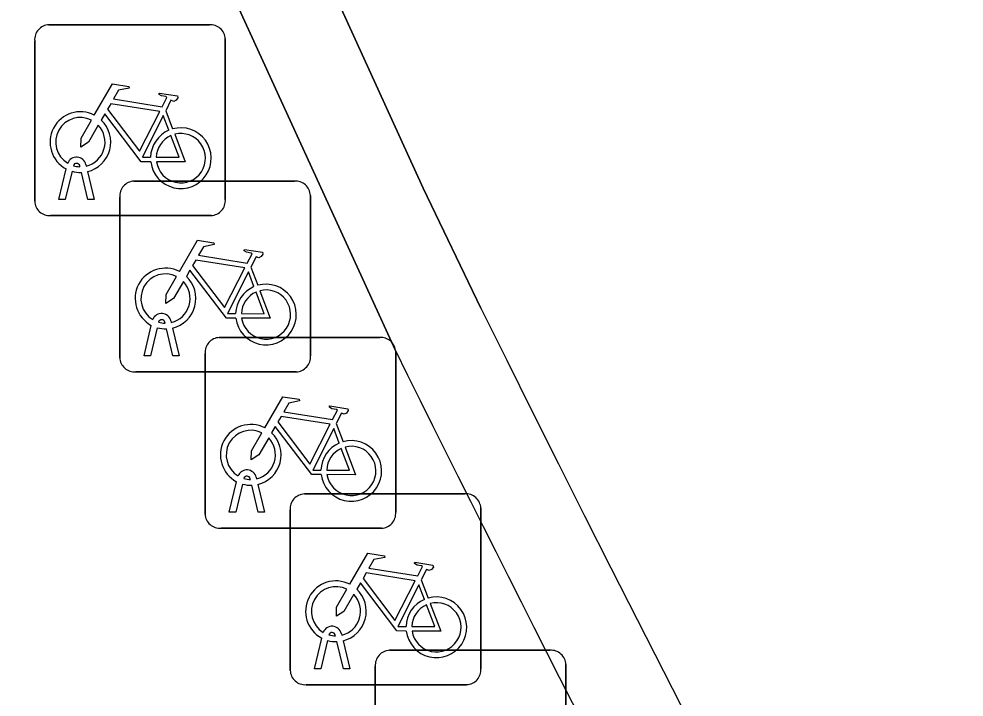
# Model space of a CAD drawing. Extents: x 161087 to 161926, y 382572 to 383873.
# Drawn here: x 161638.251 to 161643.204, y 383147.228 to 383150.78 of the extents above; entities that cross this region are included whole.
import ezdxf

# ---------------------------------------------------------------- set-up
doc = ezdxf.new("R2010")
doc.units = 0
for name, color, linetype in [('IMGEO_Fietsenrek', 7, 'Continuous'), ('IMGEO_Fietspad_gesloten', 7, 'Continuous'), ('IMGEO_Groenvoorziening', 7, 'Continuous'), ('IMGEO_Muur', 7, 'Continuous'), ('IMGEO_Voetgangersgebied_open', 7, 'Continuous')]:
    doc.layers.add(name, color=color, linetype=linetype)

msp = doc.modelspace()

# ---------------------------------------------------------------- linework, layer by layer
at = {"layer": 'IMGEO_Fietsenrek'}
for p, q in [((161638.4079, 383150.7495), (161639.2488, 383150.7495)), ((161639.2488, 383150.7495), (161638.4079, 383150.7495)), ((161638.3335, 383149.8249), (161638.3335, 383150.6658)), ((161638.3335, 383150.6658), (161638.3335, 383149.8249)), ((161639.3325, 383150.6751), (161639.3325, 383149.8342)), ((161639.3325, 383149.8342), (161639.3325, 383150.6751)), ((161639.0202, 383150.2992), (161639.0565, 383150.204)), ((161638.5709, 383150.0059), (161638.5699, 383150.0102)), ((161638.6016, 383150.0174), (161638.6034, 383150.0095)), ((161638.4605, 383149.8343), (161638.4988, 383149.9943)), ((161638.5292, 383149.9821), (161638.4939, 383149.8343)), ((161638.612, 383149.8343), (161638.5781, 383149.976)), ((161638.6104, 383149.9803), (161638.6454, 383149.8343)), ((161638.8539, 383149.9305), (161639.6948, 383149.9305)), ((161639.6948, 383149.9305), (161638.8539, 383149.9305)), ((161638.4939, 383149.8343), (161638.4605, 383149.8343)), ((161638.6454, 383149.8343), (161638.612, 383149.8343)), ((161638.7795, 383149.0059), (161638.7795, 383149.8468)), ((161638.7795, 383149.8468), (161638.7795, 383149.0059)), ((161639.7785, 383149.8561), (161639.7785, 383149.0152)), ((161639.7785, 383149.0152), (161639.7785, 383149.8561)), ((161639.2581, 383149.7505), (161638.4172, 383149.7505)), ((161638.4172, 383149.7505), (161639.2581, 383149.7505)), ((161639.4662, 383149.4802), (161639.5025, 383149.385)), ((161638.9065, 383149.0153), (161638.9448, 383149.1753)), ((161639.0169, 383149.1869), (161639.0159, 383149.1912)), ((161639.0476, 383149.1984), (161639.0494, 383149.1905)), ((161638.9752, 383149.1631), (161638.9399, 383149.0153)), ((161639.058, 383149.0153), (161639.0241, 383149.157)), ((161639.0564, 383149.1613), (161639.0914, 383149.0153)), ((161639.3009, 383149.1115), (161640.1418, 383149.1115)), ((161640.1418, 383149.1115), (161639.3009, 383149.1115)), ((161639.2265, 383148.1869), (161639.2265, 383149.0278)), ((161639.2265, 383149.0278), (161639.2265, 383148.1869)), ((161640.2255, 383149.0371), (161640.2255, 383148.1962)), ((161640.2255, 383148.1962), (161640.2255, 383149.0371)), ((161638.9399, 383149.0153), (161638.9065, 383149.0153)), ((161639.0914, 383149.0153), (161639.058, 383149.0153)), ((161639.7041, 383148.9315), (161638.8632, 383148.9315)), ((161638.8632, 383148.9315), (161639.7041, 383148.9315)), ((161639.9132, 383148.6612), (161639.9495, 383148.566)), ((161639.4946, 383148.3794), (161639.4964, 383148.3715)), ((161639.3535, 383148.1963), (161639.3918, 383148.3563)), ((161639.4222, 383148.3441), (161639.3869, 383148.1963)), ((161639.4639, 383148.3679), (161639.4629, 383148.3722)), ((161639.505, 383148.1963), (161639.4711, 383148.338)), ((161639.5034, 383148.3423), (161639.5384, 383148.1963)), ((161639.7469, 383148.2925), (161640.5878, 383148.2925)), ((161640.5878, 383148.2925), (161639.7469, 383148.2925)), ((161639.3869, 383148.1963), (161639.3535, 383148.1963)), ((161639.5384, 383148.1963), (161639.505, 383148.1963)), ((161639.6725, 383147.3679), (161639.6725, 383148.2088)), ((161639.6725, 383148.2088), (161639.6725, 383147.3679)), ((161640.6715, 383148.2181), (161640.6715, 383147.3772)), ((161640.6715, 383147.3772), (161640.6715, 383148.2181)), ((161640.1511, 383148.1125), (161639.3102, 383148.1125)), ((161639.3102, 383148.1125), (161640.1511, 383148.1125)), ((161640.3592, 383147.8422), (161640.3955, 383147.747)), ((161639.7995, 383147.3773), (161639.8378, 383147.5373)), ((161639.9099, 383147.5489), (161639.9089, 383147.5532)), ((161639.9406, 383147.5604), (161639.9424, 383147.5525)), ((161639.8682, 383147.5251), (161639.8329, 383147.3773)), ((161639.951, 383147.3773), (161639.9171, 383147.519)), ((161639.9494, 383147.5233), (161639.9844, 383147.3773)), ((161640.1929, 383147.4735), (161641.0338, 383147.4735)), ((161641.0338, 383147.4735), (161640.1929, 383147.4735)), ((161640.1185, 383146.5489), (161640.1185, 383147.3898)), ((161640.1185, 383147.3898), (161640.1185, 383146.5489)), ((161641.1175, 383147.3991), (161641.1175, 383146.5582)), ((161641.1175, 383146.5582), (161641.1175, 383147.3991)), ((161639.8329, 383147.3773), (161639.7995, 383147.3773)), ((161639.9844, 383147.3773), (161639.951, 383147.3773)), ((161640.5971, 383147.2935), (161639.7562, 383147.2935)), ((161639.7562, 383147.2935), (161640.5971, 383147.2935))]:
    msp.add_line(p, q, dxfattribs=at)
for points in [[(161638.6461, 383150.2762), (161638.7408, 383150.4397), (161638.827, 383150.4259), (161638.8287, 383150.4172), (161638.7726, 383150.4063), (161638.7464, 383150.361), (161639.0016, 383150.3202)], [(161639.0016, 383150.3202), (161639.0266, 383150.369), (161639.0215, 383150.373), (161638.9983, 383150.3767), (161638.9856, 383150.3842), (161638.9846, 383150.3873), (161638.9868, 383150.3919), (161639.0816, 383150.3768), (161639.0839, 383150.3665), (161639.0745, 383150.3541), (161639.0621, 383150.3477), (161639.0476, 383150.3539), (161639.0202, 383150.2992)], [(161638.9887, 383150.295), (161638.7319, 383150.336), (161638.7152, 383150.3072), (161638.8822, 383150.0869), (161638.9887, 383150.295)], [(161638.9418, 383150.0315), (161638.8921, 383150.0316), (161638.7014, 383150.2833), (161638.6824, 383150.2505)], [(161639.0367, 383150.197), (161639.0074, 383150.2738), (161638.898, 383150.0557), (161638.9407, 383150.0556)], [(161638.6668, 383150.2237), (161638.6152, 383150.1345), (161638.5753, 383150.1085), (161638.5765, 383150.156), (161638.631, 383150.2502)], [(161638.9707, 383150.0555), (161639.0906, 383150.0553), (161639.0474, 383150.1689)], [(161639.0672, 383150.1758), (161639.1222, 383150.0312), (161638.9721, 383150.0315)], [(161639.0921, 383149.4572), (161639.1868, 383149.6207), (161639.273, 383149.6069), (161639.2747, 383149.5982), (161639.2186, 383149.5873), (161639.1924, 383149.542), (161639.4476, 383149.5012)], [(161639.4476, 383149.5012), (161639.4726, 383149.55), (161639.4675, 383149.554), (161639.4443, 383149.5577), (161639.4316, 383149.5652), (161639.4306, 383149.5683), (161639.4328, 383149.5729), (161639.5276, 383149.5578), (161639.5299, 383149.5475), (161639.5205, 383149.5351), (161639.5081, 383149.5287), (161639.4936, 383149.5349), (161639.4662, 383149.4802)], [(161639.4347, 383149.476), (161639.1779, 383149.517), (161639.1612, 383149.4882), (161639.3282, 383149.2679), (161639.4347, 383149.476)], [(161639.3878, 383149.2125), (161639.3381, 383149.2126), (161639.1474, 383149.4643), (161639.1284, 383149.4315)], [(161639.1128, 383149.4047), (161639.0612, 383149.3155), (161639.0213, 383149.2895), (161639.0225, 383149.337), (161639.077, 383149.4312)], [(161639.4827, 383149.378), (161639.4534, 383149.4548), (161639.344, 383149.2367), (161639.3867, 383149.2366)], [(161639.4167, 383149.2365), (161639.5366, 383149.2363), (161639.4934, 383149.3499)], [(161639.5132, 383149.3568), (161639.5682, 383149.2122), (161639.4181, 383149.2125)], [(161639.5391, 383148.6382), (161639.6338, 383148.8017), (161639.72, 383148.7879), (161639.7217, 383148.7792), (161639.6656, 383148.7683), (161639.6394, 383148.723), (161639.8946, 383148.6822)], [(161639.8946, 383148.6822), (161639.9196, 383148.731), (161639.9145, 383148.735), (161639.8913, 383148.7387), (161639.8786, 383148.7462), (161639.8776, 383148.7493), (161639.8798, 383148.7539), (161639.9746, 383148.7388), (161639.9769, 383148.7285), (161639.9675, 383148.7161), (161639.9551, 383148.7097), (161639.9406, 383148.7159), (161639.9132, 383148.6612)], [(161639.8817, 383148.657), (161639.6249, 383148.698), (161639.6082, 383148.6692), (161639.7752, 383148.4489), (161639.8817, 383148.657)], [(161639.8348, 383148.3935), (161639.7851, 383148.3936), (161639.5944, 383148.6453), (161639.5754, 383148.6125)], [(161639.9297, 383148.559), (161639.9004, 383148.6358), (161639.791, 383148.4177), (161639.8337, 383148.4176)], [(161639.5598, 383148.5857), (161639.5082, 383148.4965), (161639.4683, 383148.4705), (161639.4695, 383148.518), (161639.524, 383148.6122)], [(161639.8637, 383148.4175), (161639.9836, 383148.4173), (161639.9404, 383148.5309)], [(161639.9602, 383148.5378), (161640.0152, 383148.3932), (161639.8651, 383148.3935)], [(161639.9851, 383147.8192), (161640.0798, 383147.9827), (161640.166, 383147.9689), (161640.1677, 383147.9602), (161640.1116, 383147.9493), (161640.0854, 383147.904), (161640.3406, 383147.8632)], [(161640.3406, 383147.8632), (161640.3656, 383147.912), (161640.3605, 383147.916), (161640.3373, 383147.9197), (161640.3246, 383147.9272), (161640.3236, 383147.9303), (161640.3258, 383147.9349), (161640.4206, 383147.9198), (161640.4229, 383147.9095), (161640.4135, 383147.8971), (161640.4011, 383147.8907), (161640.3866, 383147.8969), (161640.3592, 383147.8422)], [(161640.3277, 383147.838), (161640.0709, 383147.879), (161640.0542, 383147.8502), (161640.2212, 383147.6299), (161640.3277, 383147.838)], [(161640.0058, 383147.7667), (161639.9542, 383147.6775), (161639.9143, 383147.6515), (161639.9155, 383147.699), (161639.97, 383147.7932)], [(161640.2808, 383147.5745), (161640.2311, 383147.5746), (161640.0404, 383147.8263), (161640.0214, 383147.7935)], [(161640.3757, 383147.74), (161640.3464, 383147.8168), (161640.237, 383147.5987), (161640.2797, 383147.5986)], [(161640.3097, 383147.5985), (161640.4296, 383147.5983), (161640.3864, 383147.7119)], [(161640.4062, 383147.7188), (161640.4612, 383147.5742), (161640.3111, 383147.5745)]]:
    msp.add_lwpolyline(points, dxfattribs=at)
for centre, radius, start, end in [((161638.4112, 383150.6716), 0.0779, 92.4484, 184.2845), ((161638.4112, 383150.6716), 0.0779, 92.4484, 184.2845), ((161639.2546, 383150.6718), 0.0779, 2.4484, 94.2845), ((161639.2546, 383150.6718), 0.0779, 2.4484, 94.2845), ((161638.5731, 383150.1349), 0.159, 62.6766, 242.1369), ((161638.5731, 383150.1349), 0.129, 63.3192, 238.903), ((161638.5731, 383150.1349), 0.129, 283.6043, 43.4302), ((161638.5731, 383150.1349), 0.159, 283.5766, 46.6042), ((161639.0997, 383150.0509), 0.159, 187.0065, 105.7708), ((161639.0997, 383150.0509), 0.159, 113.3408, 178.3217), ((161639.0997, 383150.0509), 0.129, 113.923, 177.9556), ((161639.0997, 383150.0509), 0.129, 188.6715, 104.5883), ((161638.5529, 383150.0063), 0.0499, 12.8025, 158.6934), ((161638.5529, 383150.0063), 0.0174, 12.8025, 163.4502), ((161638.5731, 383150.1349), 0.129, 253.415, 269.0204), ((161638.5731, 383150.1349), 0.159, 253.9967, 271.7867), ((161638.8572, 383149.8526), 0.0779, 92.4484, 184.2845), ((161638.8572, 383149.8526), 0.0779, 92.4484, 184.2845), ((161639.7006, 383149.8528), 0.0779, 2.4484, 94.2845), ((161639.7006, 383149.8528), 0.0779, 2.4484, 94.2845), ((161638.4114, 383149.8282), 0.0779, 182.4484, 274.2845), ((161638.4114, 383149.8282), 0.0779, 182.4484, 274.2845), ((161639.2548, 383149.8284), 0.0779, 272.4484, 4.2845), ((161639.2548, 383149.8284), 0.0779, 272.4484, 4.2845), ((161639.0191, 383149.3159), 0.159, 62.6766, 242.1369), ((161639.0191, 383149.3159), 0.129, 63.3192, 238.903), ((161639.0191, 383149.3159), 0.159, 283.5766, 46.6042), ((161639.0191, 383149.3159), 0.129, 283.6043, 43.4302), ((161639.5457, 383149.2319), 0.159, 113.3408, 178.3217), ((161639.5457, 383149.2319), 0.159, 187.0065, 105.7708), ((161639.5457, 383149.2319), 0.129, 113.923, 177.9556), ((161639.5457, 383149.2319), 0.129, 188.6715, 104.5883), ((161638.9989, 383149.1873), 0.0499, 12.8025, 158.6934), ((161638.9989, 383149.1873), 0.0174, 12.8025, 163.4502), ((161639.0191, 383149.3159), 0.129, 253.415, 269.0204), ((161639.0191, 383149.3159), 0.159, 253.9967, 271.7867), ((161639.3042, 383149.0336), 0.0779, 92.4484, 184.2845), ((161639.3042, 383149.0336), 0.0779, 92.4484, 184.2845), ((161640.1476, 383149.0338), 0.0779, 2.4484, 94.2845), ((161640.1476, 383149.0338), 0.0779, 2.4484, 94.2845), ((161638.8574, 383149.0092), 0.0779, 182.4484, 274.2845), ((161638.8574, 383149.0092), 0.0779, 182.4484, 274.2845), ((161639.7008, 383149.0094), 0.0779, 272.4484, 4.2845), ((161639.7008, 383149.0094), 0.0779, 272.4484, 4.2845), ((161639.4661, 383148.4969), 0.159, 62.6766, 242.1369), ((161639.4661, 383148.4969), 0.129, 63.3192, 238.903), ((161639.4661, 383148.4969), 0.129, 283.6043, 43.4302), ((161639.4661, 383148.4969), 0.159, 283.5766, 46.6042), ((161639.9927, 383148.4129), 0.159, 113.3408, 178.3217), ((161639.9927, 383148.4129), 0.159, 187.0065, 105.7708), ((161639.9927, 383148.4129), 0.129, 113.923, 177.9556), ((161639.9927, 383148.4129), 0.129, 188.6715, 104.5883), ((161639.4459, 383148.3683), 0.0499, 12.8025, 158.6934), ((161639.4459, 383148.3683), 0.0174, 12.8025, 163.4502), ((161639.4661, 383148.4969), 0.159, 253.9967, 271.7867), ((161639.4661, 383148.4969), 0.129, 253.415, 269.0204), ((161639.7502, 383148.2146), 0.0779, 92.4484, 184.2845), ((161639.7502, 383148.2146), 0.0779, 92.4484, 184.2845), ((161640.5936, 383148.2148), 0.0779, 2.4484, 94.2845), ((161640.5936, 383148.2148), 0.0779, 2.4484, 94.2845), ((161639.3044, 383148.1902), 0.0779, 182.4484, 274.2845), ((161639.3044, 383148.1902), 0.0779, 182.4484, 274.2845), ((161640.1478, 383148.1904), 0.0779, 272.4484, 4.2845), ((161640.1478, 383148.1904), 0.0779, 272.4484, 4.2845), ((161639.9121, 383147.6779), 0.159, 62.6766, 242.1369), ((161639.9121, 383147.6779), 0.129, 63.3192, 238.903), ((161639.9121, 383147.6779), 0.159, 283.5766, 46.6042), ((161639.9121, 383147.6779), 0.129, 283.6043, 43.4302), ((161640.4387, 383147.5939), 0.159, 113.3408, 178.3217), ((161640.4387, 383147.5939), 0.159, 187.0065, 105.7708), ((161640.4387, 383147.5939), 0.129, 113.923, 177.9556), ((161640.4387, 383147.5939), 0.129, 188.6715, 104.5883), ((161639.8919, 383147.5493), 0.0499, 12.8025, 158.6934), ((161639.8919, 383147.5493), 0.0174, 12.8025, 163.4502), ((161639.9121, 383147.6779), 0.129, 253.415, 269.0204), ((161639.9121, 383147.6779), 0.159, 253.9967, 271.7867), ((161640.1962, 383147.3956), 0.0779, 92.4484, 184.2845), ((161640.1962, 383147.3956), 0.0779, 92.4484, 184.2845), ((161641.0396, 383147.3958), 0.0779, 2.4484, 94.2845), ((161641.0396, 383147.3958), 0.0779, 2.4484, 94.2845), ((161639.7504, 383147.3712), 0.0779, 182.4484, 274.2845), ((161639.7504, 383147.3712), 0.0779, 182.4484, 274.2845), ((161640.5938, 383147.3714), 0.0779, 272.4484, 4.2845), ((161640.5938, 383147.3714), 0.0779, 272.4484, 4.2845)]:
    msp.add_arc(centre, radius, start, end, dxfattribs=at)
at = {"layer": 'IMGEO_Fietspad_gesloten'}
msp.add_arc((162005.9903, 383377.4317), 426.996, 211.120856, 212.33341, dxfattribs=at)
at = {"layer": 'IMGEO_Groenvoorziening'}
msp.add_lwpolyline([(161625.835, 383182.949), (161635.58, 383160.38), (161640.37, 383149.893), (161640.672, 383149.266)], dxfattribs=at)
for centre, radius, start, end in [((162005.9903, 383377.4317), 426.996, 211.120856, 212.33341), ((161792.983, 383224.6177), 169.9309, 206.322636, 219.436813)]:
    msp.add_arc(centre, radius, start, end, dxfattribs=at)
at = {"layer": 'IMGEO_Muur'}
for points in [[(161635.58, 383160.38), (161625.835, 383182.949), (161625.376, 383182.751), (161625.464, 383182.547), (161626.163, 383180.929), (161635.123, 383160.177), (161640.222, 383149.047)], [(161640.672, 383149.266), (161640.37, 383149.893), (161635.58, 383160.38)]]:
    msp.add_lwpolyline(points, dxfattribs=at)
for centre, radius, start, end in [((161792.983, 383224.6177), 169.9309, 206.322636, 219.436813), ((161793.1907, 383224.7429), 170.673, 206.328315, 212.669868)]:
    msp.add_arc(centre, radius, start, end, dxfattribs=at)
at = {"layer": 'IMGEO_Voetgangersgebied_open'}
msp.add_lwpolyline([(161640.222, 383149.047), (161635.123, 383160.177), (161626.163, 383180.929), (161624.372, 383180.172), (161624.327, 383180.275), (161623.28, 383179.812), (161617.779, 383192.605), (161616.013, 383192.201), (161611.989, 383191.173), (161607.987, 383190.06), (161602.847, 383188.442), (161596.161, 383186.11)], dxfattribs=at)
msp.add_arc((161793.1907, 383224.7429), 170.673, 206.328315, 212.669868, dxfattribs=at)

doc.saveas('drawing.dxf')
